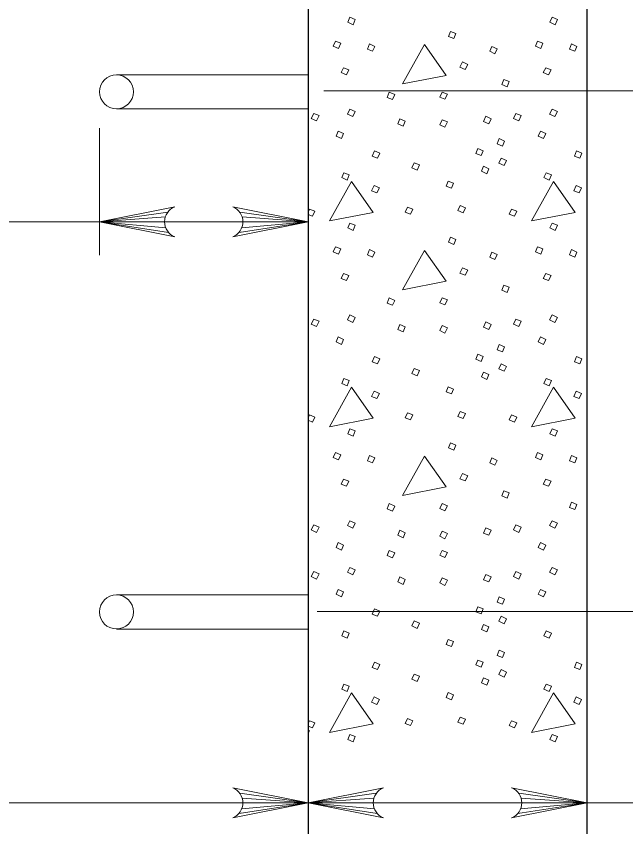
# Model space of a CAD drawing. Extents: x -1431.2 to -1397.2, y -1045.1 to -1001.1.
# Drawn here: x -1418.346 to -1417.19, y -1019.579 to -1018.043 of the extents above; entities that cross this region are included whole.
import ezdxf

# ---------------------------------------------------------------- set-up
doc = ezdxf.new("R2010")
doc.units = 0
doc.header["$LTSCALE"] = 0.064
doc.layers.add('1', color=7, linetype='Continuous', lineweight=13)

msp = doc.modelspace()

# ---------------------------------------------------------------- linework, layer by layer
at = {"layer": '1'}
for p, q in [((-1418.15542, -1018.15383), (-1417.79208, -1018.15383)), ((-1417.76217, -1018.18442), (-1415.97617, -1018.18442)), ((-1418.15542, -1018.21833), (-1417.79208, -1018.21833)), ((-1418.18775, -1018.25467), (-1418.18775, -1018.4955)), ((-1418.05833, -1018.41433), (-1418.18775, -1018.43242)), ((-1417.92142, -1018.41433), (-1417.79208, -1018.43242)), ((-1417.79208, -1018.41425), (-1417.78925, -1018.40858)), ((-1418.97808, -1018.43242), (-1417.79208, -1018.43242)), ((-1418.06275, -1018.42325), (-1418.18775, -1018.43242)), ((-1418.06408, -1018.43242), (-1418.18775, -1018.43242)), ((-1418.06183, -1018.444), (-1418.18775, -1018.43242)), ((-1418.05683, -1018.45242), (-1418.18775, -1018.43242)), ((-1417.923, -1018.45242), (-1417.79208, -1018.43242)), ((-1417.918, -1018.444), (-1417.79208, -1018.43242)), ((-1417.91708, -1018.42325), (-1417.79208, -1018.43242)), ((-1417.91575, -1018.43242), (-1417.79208, -1018.43242)), ((-1417.79208, -1018.80417), (-1417.78925, -1018.7985)), ((-1418.15542, -1019.13967), (-1417.79208, -1019.13967)), ((-1417.775, -1019.17083), (-1415.97617, -1019.17083)), ((-1418.15542, -1019.20425), (-1417.79208, -1019.20425)), ((-1417.79208, -1019.38358), (-1417.78925, -1019.378)), ((-1417.79208, -1019.4025), (-1417.78925, -1019.39683)), ((-1417.92142, -1019.51558), (-1417.79208, -1019.53367)), ((-1417.91708, -1019.52458), (-1417.79208, -1019.53367)), ((-1417.66275, -1019.51558), (-1417.79208, -1019.53367)), ((-1417.66708, -1019.52458), (-1417.79208, -1019.53367)), ((-1417.39242, -1019.51558), (-1417.26308, -1019.53367)), ((-1417.38808, -1019.52458), (-1417.26308, -1019.53367)), ((-1417.79208, -1019.53367), (-1420.18825, -1019.53367)), ((-1417.923, -1019.55367), (-1417.79208, -1019.53367)), ((-1417.918, -1019.54533), (-1417.79208, -1019.53367)), ((-1417.91575, -1019.53367), (-1417.79208, -1019.53367)), ((-1417.79208, -1019.53367), (-1416.45075, -1019.53367)), ((-1417.66842, -1019.53367), (-1417.79208, -1019.53367)), ((-1417.66617, -1019.54533), (-1417.79208, -1019.53367)), ((-1417.66117, -1019.55367), (-1417.79208, -1019.53367)), ((-1417.394, -1019.55367), (-1417.26308, -1019.53367)), ((-1417.389, -1019.54533), (-1417.26308, -1019.53367)), ((-1417.38675, -1019.53367), (-1417.26308, -1019.53367))]:
    msp.add_line(p, q, dxfattribs=at)
at = {"layer": '1', "lineweight": 25}
for points in [[(-1420.18825, -1017.19833), (-1420.72517, -1017.19833), (-1420.72517, -1020.93208), (-1417.26308, -1020.93208), (-1417.26308, -1017.19833)], [(-1417.26308, -1017.19833), (-1417.79208, -1017.19833), (-1417.79208, -1019.77192)]]:
    msp.add_lwpolyline(points, dxfattribs=at)
at = {"layer": '1'}
for points in [[(-1417.71258, -1018.04483), (-1417.7025, -1018.04883), (-1417.70658, -1018.05892), (-1417.71667, -1018.05425)], [(-1417.32933, -1018.04483), (-1417.31925, -1018.04883), (-1417.32325, -1018.05892), (-1417.33333, -1018.05425)], [(-1417.52167, -1018.07175), (-1417.51158, -1018.07575), (-1417.51558, -1018.08517), (-1417.52567, -1018.08117)], [(-1417.74017, -1018.08983), (-1417.73008, -1018.09392), (-1417.73408, -1018.104), (-1417.74417, -1018.09925)], [(-1417.67558, -1018.09525), (-1417.6655, -1018.09992), (-1417.66958, -1018.10933), (-1417.67967, -1018.10533)], [(-1417.57142, -1018.09658), (-1417.61308, -1018.17125), (-1417.53033, -1018.15508)], [(-1417.35692, -1018.08983), (-1417.34683, -1018.09392), (-1417.35083, -1018.104), (-1417.36092, -1018.09925)], [(-1417.29233, -1018.09525), (-1417.28225, -1018.09992), (-1417.28625, -1018.10933), (-1417.29633, -1018.10533)], [(-1417.44367, -1018.09992), (-1417.43358, -1018.10467), (-1417.43758, -1018.11408), (-1417.44767, -1018.10933)], [(-1417.72467, -1018.14033), (-1417.71458, -1018.14433), (-1417.71933, -1018.15375), (-1417.72942, -1018.14967)], [(-1417.49942, -1018.1295), (-1417.48933, -1018.13425), (-1417.49408, -1018.14367), (-1417.50417, -1018.13958)], [(-1417.34142, -1018.14033), (-1417.33133, -1018.14433), (-1417.336, -1018.15375), (-1417.34617, -1018.14967)], [(-1417.42075, -1018.1625), (-1417.41067, -1018.1665), (-1417.41475, -1018.17658), (-1417.42483, -1018.17192)], [(-1417.638, -1018.18667), (-1417.62783, -1018.19142), (-1417.63192, -1018.20083), (-1417.642, -1018.19675)], [(-1417.53775, -1018.18667), (-1417.52767, -1018.19075), (-1417.53242, -1018.20017), (-1417.5425, -1018.19608)], [(-1417.71258, -1018.219), (-1417.7025, -1018.22367), (-1417.70725, -1018.23308), (-1417.71733, -1018.22833)], [(-1417.32933, -1018.219), (-1417.31925, -1018.22367), (-1417.32392, -1018.23308), (-1417.334, -1018.22833)], [(-1417.78117, -1018.227), (-1417.77108, -1018.23108), (-1417.77583, -1018.24117), (-1417.78592, -1018.23642)], [(-1417.45508, -1018.23242), (-1417.445, -1018.23708), (-1417.449, -1018.2465), (-1417.45908, -1018.2425)], [(-1417.39792, -1018.227), (-1417.38783, -1018.23108), (-1417.3925, -1018.24117), (-1417.40258, -1018.23642)], [(-1417.61775, -1018.23708), (-1417.60767, -1018.24183), (-1417.61175, -1018.25125), (-1417.62183, -1018.2465)], [(-1417.53775, -1018.23917), (-1417.52767, -1018.24317), (-1417.53242, -1018.25325), (-1417.5425, -1018.24858)], [(-1417.73475, -1018.26067), (-1417.72467, -1018.26533), (-1417.72875, -1018.27475), (-1417.73883, -1018.27008)], [(-1417.3515, -1018.26067), (-1417.34142, -1018.26533), (-1417.34542, -1018.27475), (-1417.35558, -1018.27008)], [(-1417.4295, -1018.27475), (-1417.41942, -1018.2795), (-1417.4235, -1018.28892), (-1417.43358, -1018.28483)], [(-1417.46983, -1018.29358), (-1417.45975, -1018.29767), (-1417.46383, -1018.307), (-1417.47392, -1018.303)], [(-1417.66617, -1018.29767), (-1417.65608, -1018.30233), (-1417.66017, -1018.31175), (-1417.67025, -1018.30775)], [(-1417.42617, -1018.31175), (-1417.41608, -1018.31642), (-1417.42008, -1018.32583), (-1417.43017, -1018.32117)], [(-1417.28292, -1018.29767), (-1417.27283, -1018.30233), (-1417.27683, -1018.31175), (-1417.28692, -1018.30775)], [(-1417.59092, -1018.3205), (-1417.58083, -1018.3245), (-1417.5855, -1018.33458), (-1417.59558, -1018.32992)], [(-1417.45908, -1018.32725), (-1417.449, -1018.33192), (-1417.45308, -1018.34133), (-1417.46317, -1018.33658)], [(-1417.724, -1018.33933), (-1417.71392, -1018.34333), (-1417.718, -1018.35342), (-1417.72808, -1018.34875)], [(-1417.34075, -1018.33933), (-1417.33067, -1018.34333), (-1417.33467, -1018.35342), (-1417.34475, -1018.34875)], [(-1417.70992, -1018.35608), (-1417.75158, -1018.43075), (-1417.66892, -1018.41458)], [(-1417.52633, -1018.35542), (-1417.51625, -1018.3595), (-1417.52025, -1018.36892), (-1417.53033, -1018.36483)], [(-1417.32667, -1018.35608), (-1417.36833, -1018.43075), (-1417.28558, -1018.41458)], [(-1417.66692, -1018.3635), (-1417.65675, -1018.36825), (-1417.6615, -1018.37767), (-1417.67158, -1018.37358)], [(-1417.28358, -1018.3635), (-1417.2735, -1018.36825), (-1417.27825, -1018.37767), (-1417.28833, -1018.37358)], [(-1417.60367, -1018.4045), (-1417.59358, -1018.40858), (-1417.59758, -1018.418), (-1417.60767, -1018.41392)], [(-1417.5035, -1018.40183), (-1417.49342, -1018.40583), (-1417.49808, -1018.41525), (-1417.50817, -1018.41125)], [(-1417.406, -1018.40858), (-1417.39592, -1018.41258), (-1417.40058, -1018.422), (-1417.41067, -1018.418)], [(-1417.71258, -1018.43475), (-1417.7025, -1018.43883), (-1417.70658, -1018.44892), (-1417.71667, -1018.44417)], [(-1417.32933, -1018.43475), (-1417.31925, -1018.43883), (-1417.32325, -1018.44892), (-1417.33333, -1018.44417)], [(-1417.52167, -1018.46167), (-1417.51158, -1018.46575), (-1417.51558, -1018.47517), (-1417.52567, -1018.47108)], [(-1417.74017, -1018.47983), (-1417.73008, -1018.48383), (-1417.73408, -1018.49392), (-1417.74417, -1018.48925)], [(-1417.35692, -1018.47983), (-1417.34683, -1018.48383), (-1417.35083, -1018.49392), (-1417.36092, -1018.48925)], [(-1417.67558, -1018.48525), (-1417.6655, -1018.48992), (-1417.66958, -1018.49933), (-1417.67967, -1018.49533)], [(-1417.57142, -1018.48658), (-1417.61308, -1018.56117), (-1417.53033, -1018.54508)], [(-1417.44367, -1018.48992), (-1417.43358, -1018.49458), (-1417.43758, -1018.504), (-1417.44767, -1018.49933)], [(-1417.29233, -1018.48525), (-1417.28225, -1018.48992), (-1417.28625, -1018.49933), (-1417.29633, -1018.49533)], [(-1417.49942, -1018.5195), (-1417.48933, -1018.52425), (-1417.49408, -1018.53358), (-1417.50417, -1018.52958)], [(-1417.72467, -1018.53025), (-1417.71458, -1018.53433), (-1417.71933, -1018.54367), (-1417.72942, -1018.53967)], [(-1417.34142, -1018.53025), (-1417.33133, -1018.53433), (-1417.336, -1018.54367), (-1417.34617, -1018.53967)], [(-1417.42075, -1018.55242), (-1417.41067, -1018.5565), (-1417.41475, -1018.56658), (-1417.42483, -1018.56183)], [(-1417.638, -1018.57667), (-1417.62783, -1018.58133), (-1417.63192, -1018.59075), (-1417.642, -1018.58675)], [(-1417.53775, -1018.57667), (-1417.52767, -1018.58067), (-1417.53242, -1018.59008), (-1417.5425, -1018.58608)], [(-1417.78117, -1018.617), (-1417.77108, -1018.621), (-1417.77583, -1018.63108), (-1417.78592, -1018.62642)], [(-1417.71258, -1018.60892), (-1417.7025, -1018.61367), (-1417.70725, -1018.62308), (-1417.71733, -1018.61833)], [(-1417.39792, -1018.617), (-1417.38783, -1018.621), (-1417.3925, -1018.63108), (-1417.40258, -1018.62642)], [(-1417.32933, -1018.60892), (-1417.31925, -1018.61367), (-1417.32392, -1018.62308), (-1417.334, -1018.61833)], [(-1417.61775, -1018.62708), (-1417.60767, -1018.63175), (-1417.61175, -1018.64117), (-1417.62183, -1018.6365)], [(-1417.53775, -1018.62908), (-1417.52767, -1018.63317), (-1417.53242, -1018.64325), (-1417.5425, -1018.6385)], [(-1417.45508, -1018.62233), (-1417.445, -1018.62708), (-1417.449, -1018.6365), (-1417.45908, -1018.63242)], [(-1417.73475, -1018.65058), (-1417.72467, -1018.65533), (-1417.72875, -1018.66475), (-1417.73883, -1018.66)], [(-1417.3515, -1018.65058), (-1417.34142, -1018.65533), (-1417.34542, -1018.66475), (-1417.35558, -1018.66)], [(-1417.4295, -1018.66475), (-1417.41942, -1018.66942), (-1417.4235, -1018.67883), (-1417.43358, -1018.67483)], [(-1417.66617, -1018.68758), (-1417.65608, -1018.69233), (-1417.66017, -1018.70175), (-1417.67025, -1018.69767)], [(-1417.46983, -1018.68358), (-1417.45975, -1018.68758), (-1417.46383, -1018.697), (-1417.47392, -1018.693)], [(-1417.28292, -1018.68758), (-1417.27283, -1018.69233), (-1417.27683, -1018.70175), (-1417.28692, -1018.69767)], [(-1417.59092, -1018.71042), (-1417.58083, -1018.7145), (-1417.5855, -1018.72458), (-1417.59558, -1018.71983)], [(-1417.42617, -1018.70175), (-1417.41608, -1018.70642), (-1417.42008, -1018.71583), (-1417.43017, -1018.71108)], [(-1417.45908, -1018.71717), (-1417.449, -1018.72192), (-1417.45308, -1018.73133), (-1417.46317, -1018.72658)], [(-1417.724, -1018.72925), (-1417.71392, -1018.73333), (-1417.718, -1018.74342), (-1417.72808, -1018.73867)], [(-1417.34075, -1018.72925), (-1417.33067, -1018.73333), (-1417.33467, -1018.74342), (-1417.34475, -1018.73867)], [(-1417.70992, -1018.74608), (-1417.75158, -1018.82075), (-1417.66892, -1018.80458)], [(-1417.66692, -1018.7535), (-1417.65675, -1018.75817), (-1417.6615, -1018.76758), (-1417.67158, -1018.76358)], [(-1417.52633, -1018.74542), (-1417.51625, -1018.74942), (-1417.52025, -1018.75883), (-1417.53033, -1018.75483)], [(-1417.32667, -1018.74608), (-1417.36833, -1018.82075), (-1417.28558, -1018.80458)], [(-1417.28358, -1018.7535), (-1417.2735, -1018.75817), (-1417.27825, -1018.76758), (-1417.28833, -1018.76358)], [(-1417.60367, -1018.7945), (-1417.59358, -1018.7985), (-1417.59758, -1018.80792), (-1417.60767, -1018.80392)], [(-1417.5035, -1018.79183), (-1417.49342, -1018.79583), (-1417.49808, -1018.80525), (-1417.50817, -1018.80125)], [(-1417.406, -1018.7985), (-1417.39592, -1018.80258), (-1417.40058, -1018.812), (-1417.41067, -1018.80792)], [(-1417.71258, -1018.82475), (-1417.7025, -1018.82875), (-1417.70658, -1018.83883), (-1417.71667, -1018.83417)], [(-1417.32933, -1018.82475), (-1417.31925, -1018.82875), (-1417.32325, -1018.83883), (-1417.33333, -1018.83417)], [(-1417.52167, -1018.85167), (-1417.51158, -1018.85567), (-1417.51558, -1018.86508), (-1417.52567, -1018.86108)], [(-1417.74017, -1018.86983), (-1417.73008, -1018.87383), (-1417.73408, -1018.88392), (-1417.74417, -1018.87925)], [(-1417.67558, -1018.87517), (-1417.6655, -1018.87992), (-1417.66958, -1018.88933), (-1417.67967, -1018.88525)], [(-1417.57142, -1018.8765), (-1417.61308, -1018.95117), (-1417.53033, -1018.935)], [(-1417.44367, -1018.87992), (-1417.43358, -1018.88458), (-1417.43758, -1018.894), (-1417.44767, -1018.88933)], [(-1417.35692, -1018.86983), (-1417.34683, -1018.87383), (-1417.35083, -1018.88392), (-1417.36092, -1018.87925)], [(-1417.29233, -1018.87517), (-1417.28225, -1018.87992), (-1417.28625, -1018.88933), (-1417.29633, -1018.88525)], [(-1417.49942, -1018.9095), (-1417.48933, -1018.91417), (-1417.49408, -1018.92358), (-1417.50417, -1018.91958)], [(-1417.72467, -1018.92025), (-1417.71458, -1018.92425), (-1417.71933, -1018.93367), (-1417.72942, -1018.92967)], [(-1417.34142, -1018.92025), (-1417.33133, -1018.92425), (-1417.336, -1018.93367), (-1417.34617, -1018.92967)], [(-1417.42075, -1018.94242), (-1417.41067, -1018.94642), (-1417.41475, -1018.9565), (-1417.42483, -1018.95183)], [(-1417.638, -1018.96658), (-1417.62783, -1018.97133), (-1417.63192, -1018.98075), (-1417.642, -1018.97667)], [(-1417.53775, -1018.96658), (-1417.52767, -1018.97067), (-1417.53242, -1018.98008), (-1417.5425, -1018.976)], [(-1417.29233, -1018.96367), (-1417.28225, -1018.96842), (-1417.28625, -1018.97783), (-1417.29633, -1018.97375)], [(-1417.71258, -1018.99892), (-1417.7025, -1019.00358), (-1417.70725, -1019.013), (-1417.71733, -1019.00833)], [(-1417.32933, -1018.99892), (-1417.31925, -1019.00358), (-1417.32392, -1019.013), (-1417.334, -1019.00833)], [(-1417.78117, -1019.007), (-1417.77108, -1019.011), (-1417.77583, -1019.02108), (-1417.78592, -1019.01633)], [(-1417.61775, -1019.01708), (-1417.60767, -1019.02175), (-1417.61175, -1019.03117), (-1417.62183, -1019.02642)], [(-1417.53775, -1019.01908), (-1417.52767, -1019.02308), (-1417.53242, -1019.03317), (-1417.5425, -1019.0285)], [(-1417.45508, -1019.01233), (-1417.445, -1019.01708), (-1417.449, -1019.02642), (-1417.45908, -1019.02242)], [(-1417.39792, -1019.007), (-1417.38783, -1019.011), (-1417.3925, -1019.02108), (-1417.40258, -1019.01633)], [(-1417.73475, -1019.04058), (-1417.72467, -1019.04525), (-1417.72875, -1019.05467), (-1417.73883, -1019.05)], [(-1417.3515, -1019.04058), (-1417.34142, -1019.04525), (-1417.34542, -1019.05467), (-1417.35558, -1019.05)], [(-1417.638, -1019.05517), (-1417.62783, -1019.05983), (-1417.63192, -1019.06925), (-1417.642, -1019.06525)], [(-1417.53775, -1019.05517), (-1417.52767, -1019.05917), (-1417.53242, -1019.06858), (-1417.5425, -1019.06458)], [(-1417.78117, -1019.0955), (-1417.77108, -1019.0995), (-1417.77583, -1019.10958), (-1417.78592, -1019.10492)], [(-1417.71258, -1019.08742), (-1417.7025, -1019.09208), (-1417.70725, -1019.1015), (-1417.71733, -1019.09683)], [(-1417.39792, -1019.0955), (-1417.38783, -1019.0995), (-1417.3925, -1019.10958), (-1417.40258, -1019.10492)], [(-1417.32933, -1019.08742), (-1417.31925, -1019.09208), (-1417.32392, -1019.1015), (-1417.334, -1019.09683)], [(-1417.61775, -1019.10558), (-1417.60767, -1019.11025), (-1417.61175, -1019.11967), (-1417.62183, -1019.115)], [(-1417.53775, -1019.10758), (-1417.52767, -1019.11158), (-1417.53242, -1019.12167), (-1417.5425, -1019.117)], [(-1417.45508, -1019.10083), (-1417.445, -1019.10558), (-1417.449, -1019.115), (-1417.45908, -1019.11092)], [(-1417.73475, -1019.12908), (-1417.72467, -1019.13383), (-1417.72875, -1019.14325), (-1417.73883, -1019.1385)], [(-1417.3515, -1019.12908), (-1417.34142, -1019.13383), (-1417.34542, -1019.14325), (-1417.35558, -1019.1385)], [(-1417.4295, -1019.14325), (-1417.41942, -1019.14792), (-1417.4235, -1019.15733), (-1417.43358, -1019.15333)], [(-1417.66617, -1019.16608), (-1417.65608, -1019.17075), (-1417.66017, -1019.18017), (-1417.67025, -1019.17617)], [(-1417.46983, -1019.16208), (-1417.45975, -1019.16608), (-1417.46383, -1019.1755), (-1417.47392, -1019.17142)], [(-1417.42617, -1019.18017), (-1417.41608, -1019.18492), (-1417.42008, -1019.19433), (-1417.43017, -1019.18958)], [(-1417.59092, -1019.18892), (-1417.58083, -1019.193), (-1417.5855, -1019.20308), (-1417.59558, -1019.19833)], [(-1417.45908, -1019.19567), (-1417.449, -1019.20033), (-1417.45308, -1019.20975), (-1417.46317, -1019.20508)], [(-1417.724, -1019.20775), (-1417.71392, -1019.21183), (-1417.718, -1019.22192), (-1417.72808, -1019.21717)], [(-1417.34075, -1019.20775), (-1417.33067, -1019.21183), (-1417.33467, -1019.22192), (-1417.34475, -1019.21717)], [(-1417.52633, -1019.22392), (-1417.51625, -1019.22792), (-1417.52025, -1019.23733), (-1417.53033, -1019.23333)], [(-1417.4295, -1019.24417), (-1417.41942, -1019.24892), (-1417.4235, -1019.25833), (-1417.43358, -1019.25425)], [(-1417.46983, -1019.263), (-1417.45975, -1019.267), (-1417.46383, -1019.27642), (-1417.47392, -1019.27242)], [(-1417.66617, -1019.267), (-1417.65608, -1019.27175), (-1417.66017, -1019.28117), (-1417.67025, -1019.27708)], [(-1417.28292, -1019.267), (-1417.27283, -1019.27175), (-1417.27683, -1019.28117), (-1417.28692, -1019.27708)], [(-1417.59092, -1019.28992), (-1417.58083, -1019.29392), (-1417.5855, -1019.304), (-1417.59558, -1019.29933)], [(-1417.42617, -1019.28117), (-1417.41608, -1019.28583), (-1417.42008, -1019.29525), (-1417.43017, -1019.29058)], [(-1417.724, -1019.30875), (-1417.71392, -1019.31275), (-1417.718, -1019.32283), (-1417.72808, -1019.31817)], [(-1417.45908, -1019.29658), (-1417.449, -1019.30133), (-1417.45308, -1019.31075), (-1417.46317, -1019.306)], [(-1417.34075, -1019.30875), (-1417.33067, -1019.31275), (-1417.33467, -1019.32283), (-1417.34475, -1019.31817)], [(-1417.70992, -1019.3255), (-1417.75158, -1019.40017), (-1417.66892, -1019.384)], [(-1417.52633, -1019.32483), (-1417.51625, -1019.32892), (-1417.52025, -1019.33833), (-1417.53033, -1019.33425)], [(-1417.32667, -1019.3255), (-1417.36833, -1019.40017), (-1417.28558, -1019.384)], [(-1417.66692, -1019.33292), (-1417.65675, -1019.33767), (-1417.6615, -1019.34708), (-1417.67158, -1019.343)], [(-1417.28358, -1019.33292), (-1417.2735, -1019.33767), (-1417.27825, -1019.34708), (-1417.28833, -1019.343)], [(-1417.5035, -1019.37125), (-1417.49342, -1019.37525), (-1417.49808, -1019.38467), (-1417.50817, -1019.38067)], [(-1417.60367, -1019.37392), (-1417.59358, -1019.378), (-1417.59758, -1019.38742), (-1417.60767, -1019.38333)], [(-1417.406, -1019.378), (-1417.39592, -1019.382), (-1417.40058, -1019.39142), (-1417.41067, -1019.38742)], [(-1417.71258, -1019.40417), (-1417.7025, -1019.40825), (-1417.70658, -1019.41833), (-1417.71667, -1019.41358)], [(-1417.32933, -1019.40417), (-1417.31925, -1019.40825), (-1417.32325, -1019.41833), (-1417.33333, -1019.41358)]]:
    msp.add_lwpolyline(points, close=True, dxfattribs=at)
for points in [[(-1418.04483, -1018.461), (-1418.18775, -1018.43242), (-1418.04483, -1018.40383)], [(-1417.935, -1018.461), (-1417.79208, -1018.43242), (-1417.935, -1018.40383)], [(-1417.78925, -1018.40858), (-1417.77917, -1018.41258), (-1417.78383, -1018.422), (-1417.79208, -1018.41875)], [(-1417.78925, -1018.7985), (-1417.77917, -1018.80258), (-1417.78383, -1018.812), (-1417.79208, -1018.80867)], [(-1417.78925, -1019.378), (-1417.77917, -1019.382), (-1417.78383, -1019.39142), (-1417.79208, -1019.38817)], [(-1417.935, -1019.56225), (-1417.79208, -1019.53367), (-1417.935, -1019.50508)], [(-1417.64917, -1019.56225), (-1417.79208, -1019.53367), (-1417.64917, -1019.50508)], [(-1417.406, -1019.56225), (-1417.26308, -1019.53367), (-1417.406, -1019.50508)]]:
    msp.add_lwpolyline(points, dxfattribs=at)
for centre, start, end in [((-1418.0333, -1018.43238), 112.08782, 247.91395), ((-1417.94651, -1018.43238), 292.08605, 67.91218), ((-1417.94651, -1019.53366), 292.08605, 67.91218), ((-1417.63766, -1019.53366), 112.08782, 247.91395), ((-1417.41752, -1019.53366), 292.08605, 67.91218)]:
    msp.add_arc(centre, 0.03084, start, end, dxfattribs=at)
for centre in [(-1418.15546, -1018.18608), (-1418.15546, -1019.17195)]:
    msp.add_ellipse(centre, major_axis=(0.03228, 0), ratio=0.999895, dxfattribs=at)

doc.saveas('drawing.dxf')
